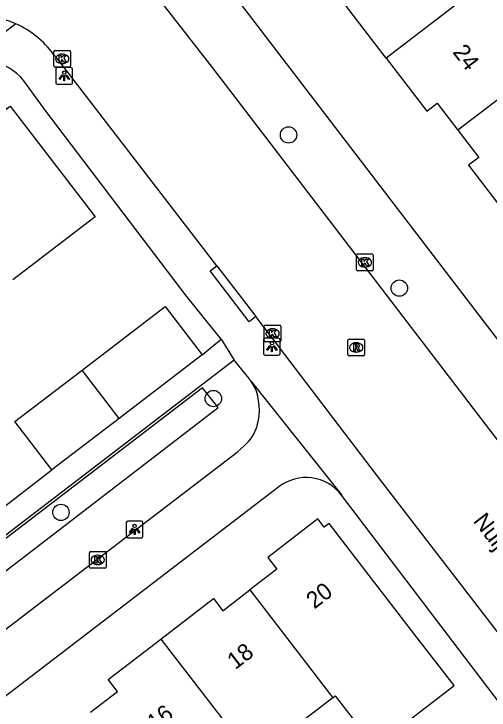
# Model space of a CAD drawing. Extents: x 159353 to 160616, y 385893 to 387321.
# Drawn here: x 160040.07 to 160068.43, y 386863.84 to 386905.4 of the extents above; entities that cross this region are included whole.
import ezdxf

# ---------------------------------------------------------------- set-up
doc = ezdxf.new("R2010")
doc.units = 0
for name, color, linetype in [('IMGEO_Boom', 7, 'Continuous'), ('IMGEO_Haag', 7, 'Continuous'), ('IMGEO_Kolk', 7, 'Continuous'), ('IMGEO_Lichtpunt', 7, 'Continuous'), ('IMGEO_Muur', 7, 'Continuous'), ('IMGEO_Openbare_ruimte_label', 7, 'Continuous'), ('IMGEO_Pand', 7, 'Continuous'), ('IMGEO_Pand_nummerreeks', 7, 'Continuous'), ('IMGEO_Rijbaan_lokaal_open', 7, 'Continuous'), ('IMGEO_Rioolput', 7, 'Continuous'), ('IMGEO_Voetpad_open', 7, 'Continuous')]:
    doc.layers.add(name, color=color, linetype=linetype)

msp = doc.modelspace()

# ---------------------------------------------------------------- linework, layer by layer
at = {"layer": 'IMGEO_Boom'}
for centre in [(160056.462, 386898.179), (160063.076, 386889.031), (160051.974, 386882.439), (160042.876, 386875.641)]:
    msp.add_circle(centre, 0.489, dxfattribs=at)
at = {"layer": 'IMGEO_Haag'}
msp.add_lwpolyline([(160002.469, 386843.604), (160052.254, 386881.905), (160051.32, 386883.071), (160001.488, 386844.9)], dxfattribs=at)
at = {"layer": 'IMGEO_Kolk'}
for p, q in [((160042.448, 386902.298), (160042.448, 386903.15)), ((160042.523, 386903.224), (160043.375, 386903.224)), ((160042.936, 386903.004), (160042.961, 386903.004)), ((160043.449, 386903.15), (160043.449, 386902.298)), ((160043.375, 386902.224), (160042.523, 386902.224)), ((160042.959, 386902.444), (160042.934, 386902.444)), ((160060.522, 386890.144), (160060.522, 386890.996)), ((160060.597, 386891.07), (160061.449, 386891.07)), ((160061.01, 386890.85), (160061.035, 386890.85)), ((160061.523, 386890.996), (160061.523, 386890.144)), ((160061.449, 386890.07), (160060.597, 386890.07)), ((160061.033, 386890.29), (160061.008, 386890.29)), ((160055.006, 386885.899), (160055.006, 386886.751)), ((160055.081, 386886.825), (160055.933, 386886.825)), ((160056.007, 386886.751), (160056.007, 386885.899)), ((160055.494, 386886.605), (160055.519, 386886.605)), ((160055.517, 386886.045), (160055.492, 386886.045)), ((160055.933, 386885.825), (160055.081, 386885.825)), ((160044.575, 386872.378), (160044.575, 386873.23)), ((160044.65, 386873.304), (160045.502, 386873.304)), ((160045.063, 386873.084), (160045.088, 386873.084)), ((160045.576, 386873.23), (160045.576, 386872.378)), ((160045.502, 386872.304), (160044.65, 386872.304)), ((160045.086, 386872.524), (160045.061, 386872.524))]:
    msp.add_line(p, q, dxfattribs=at)
for points in [[(160042.448, 386902.298), (160042.448, 386903.15)], [(160042.523, 386903.224), (160043.375, 386903.224)], [(160042.769, 386902.924), (160042.892, 386902.924), (160042.892, 386902.773), (160043.022, 386902.924), (160043.186, 386902.924), (160043.04, 386902.773), (160043.193, 386902.524), (160043.041, 386902.524), (160042.956, 386902.688), (160042.892, 386902.621), (160042.892, 386902.524), (160042.769, 386902.524), (160042.769, 386902.924)], [(160043.449, 386903.15), (160043.449, 386902.298)], [(160043.375, 386902.224), (160042.523, 386902.224)], [(160060.522, 386890.144), (160060.522, 386890.996)], [(160060.597, 386891.07), (160061.449, 386891.07)], [(160061.523, 386890.996), (160061.523, 386890.144)], [(160060.843, 386890.77), (160060.966, 386890.77), (160060.966, 386890.619), (160061.096, 386890.77), (160061.26, 386890.77), (160061.114, 386890.619), (160061.267, 386890.37), (160061.115, 386890.37), (160061.03, 386890.534), (160060.966, 386890.467), (160060.966, 386890.37), (160060.843, 386890.37), (160060.843, 386890.77)], [(160061.449, 386890.07), (160060.597, 386890.07)], [(160055.006, 386885.899), (160055.006, 386886.751)], [(160055.081, 386886.825), (160055.933, 386886.825)], [(160056.007, 386886.751), (160056.007, 386885.899)], [(160055.327, 386886.525), (160055.45, 386886.525), (160055.45, 386886.374), (160055.58, 386886.525), (160055.744, 386886.525), (160055.598, 386886.374), (160055.751, 386886.125), (160055.599, 386886.125), (160055.514, 386886.289), (160055.45, 386886.222), (160055.45, 386886.125), (160055.327, 386886.125), (160055.327, 386886.525)], [(160055.933, 386885.825), (160055.081, 386885.825)], [(160044.575, 386872.378), (160044.575, 386873.23)], [(160044.65, 386873.304), (160045.502, 386873.304)], [(160044.896, 386873.004), (160045.019, 386873.004), (160045.019, 386872.853), (160045.149, 386873.004), (160045.313, 386873.004), (160045.167, 386872.853), (160045.32, 386872.604), (160045.168, 386872.604), (160045.083, 386872.768), (160045.019, 386872.701), (160045.019, 386872.604), (160044.896, 386872.604), (160044.896, 386873.004)], [(160045.576, 386873.23), (160045.576, 386872.378)], [(160045.502, 386872.304), (160044.65, 386872.304)]]:
    msp.add_lwpolyline(points, dxfattribs=at)
for centre, start, end in [((160042.525, 386903.148), 91.552, 178.448), ((160042.525, 386903.148), 91.552, 178.448), ((160043.373, 386903.148), 1.552, 88.448), ((160043.373, 386903.148), 1.552, 88.448), ((160042.525, 386902.3), 181.552, 268.448), ((160042.525, 386902.3), 181.552, 268.448), ((160043.373, 386902.3), 271.552, 358.448), ((160043.373, 386902.3), 271.552, 358.448), ((160060.599, 386890.994), 91.552, 178.448), ((160060.599, 386890.994), 91.552, 178.448), ((160061.447, 386890.994), 1.552, 88.448), ((160061.447, 386890.994), 1.552, 88.448), ((160060.599, 386890.146), 181.552, 268.448), ((160060.599, 386890.146), 181.552, 268.448), ((160061.447, 386890.146), 271.552, 358.448), ((160061.447, 386890.146), 271.552, 358.448), ((160055.083, 386886.749), 91.552, 178.448), ((160055.083, 386886.749), 91.552, 178.448), ((160055.931, 386886.749), 1.552, 88.448), ((160055.931, 386886.749), 1.552, 88.448), ((160055.083, 386885.901), 181.552, 268.448), ((160055.083, 386885.901), 181.552, 268.448), ((160055.931, 386885.901), 271.552, 358.448), ((160055.931, 386885.901), 271.552, 358.448), ((160044.652, 386873.228), 91.552, 178.448), ((160044.652, 386873.228), 91.552, 178.448), ((160045.5, 386873.228), 1.552, 88.448), ((160045.5, 386873.228), 1.552, 88.448), ((160044.652, 386872.38), 181.552, 268.448), ((160044.652, 386872.38), 181.552, 268.448), ((160045.5, 386872.38), 271.552, 358.448), ((160045.5, 386872.38), 271.552, 358.448)]:
    msp.add_arc(centre, 0.0765, start, end, dxfattribs=at)
for centre, major_axis, ratio, start_param, end_param in [((160042.935, 386902.724), (-0.387, 0.002), 0.722429, 4.712389, 7.853982), ((160042.96, 386902.724), (-0.39, 0.002), 0.717154, 1.570796, 4.712389), ((160061.009, 386890.57), (-0.387, 0.002), 0.722429, 4.712389, 7.853982), ((160061.034, 386890.57), (-0.39, 0.002), 0.717154, 1.570796, 4.712389), ((160055.493, 386886.325), (-0.387, 0.002), 0.722429, 4.712389, 7.853982), ((160055.518, 386886.325), (-0.39, 0.002), 0.717154, 1.570796, 4.712389), ((160045.062, 386872.804), (-0.387, 0.002), 0.722429, 4.712389, 7.853982), ((160045.087, 386872.804), (-0.39, 0.002), 0.717154, 1.570796, 4.712389)]:
    msp.add_ellipse(centre, major_axis=major_axis, ratio=ratio, start_param=start_param, end_param=end_param, dxfattribs=at)
at = {"layer": 'IMGEO_Lichtpunt'}
for p, q in [((160042.573, 386902.106), (160042.573, 386901.299)), ((160042.573, 386902.106), (160042.573, 386901.299)), ((160043.475, 386902.201), (160042.667, 386902.201)), ((160043.475, 386902.201), (160042.667, 386902.201)), ((160043.569, 386901.299), (160043.569, 386902.106)), ((160043.569, 386901.299), (160043.569, 386902.106)), ((160042.667, 386901.205), (160043.475, 386901.205)), ((160042.667, 386901.205), (160043.475, 386901.205)), ((160054.97, 386885.939), (160054.97, 386885.132)), ((160054.97, 386885.939), (160054.97, 386885.132)), ((160055.872, 386886.034), (160055.064, 386886.034)), ((160055.872, 386886.034), (160055.064, 386886.034)), ((160055.966, 386885.132), (160055.966, 386885.939)), ((160055.966, 386885.132), (160055.966, 386885.939)), ((160055.064, 386885.038), (160055.872, 386885.038)), ((160055.064, 386885.038), (160055.872, 386885.038)), ((160047.679, 386875.125), (160046.871, 386875.125)), ((160047.679, 386875.125), (160046.871, 386875.125)), ((160046.777, 386875.03), (160046.777, 386874.223)), ((160046.777, 386875.03), (160046.777, 386874.223)), ((160047.773, 386874.223), (160047.773, 386875.03)), ((160047.773, 386874.223), (160047.773, 386875.03)), ((160046.871, 386874.129), (160047.679, 386874.129)), ((160046.871, 386874.129), (160047.679, 386874.129))]:
    msp.add_line(p, q, dxfattribs=at)
for points in [[(160042.947, 386901.77), (160042.986, 386901.742), (160042.798, 386901.48), (160042.76, 386901.507), (160042.947, 386901.77)], [(160043.049, 386901.722), (160043.096, 386901.722), (160043.096, 386901.4), (160043.049, 386901.4), (160043.049, 386901.722)], [(160043.159, 386901.742), (160043.197, 386901.769), (160043.384, 386901.507), (160043.345, 386901.479), (160043.159, 386901.742)], [(160055.344, 386885.603), (160055.383, 386885.575), (160055.195, 386885.313), (160055.157, 386885.34), (160055.344, 386885.603)], [(160055.446, 386885.555), (160055.493, 386885.555), (160055.493, 386885.233), (160055.446, 386885.233), (160055.446, 386885.555)], [(160055.556, 386885.575), (160055.594, 386885.602), (160055.781, 386885.34), (160055.742, 386885.312), (160055.556, 386885.575)], [(160047.151, 386874.694), (160047.19, 386874.666), (160047.002, 386874.404), (160046.964, 386874.431), (160047.151, 386874.694)], [(160047.253, 386874.646), (160047.3, 386874.646), (160047.3, 386874.324), (160047.253, 386874.324), (160047.253, 386874.646)], [(160047.363, 386874.666), (160047.401, 386874.693), (160047.588, 386874.431), (160047.549, 386874.403), (160047.363, 386874.666)]]:
    msp.add_lwpolyline(points, dxfattribs=at)
for centre in [(160043.072, 386901.904), (160055.469, 386885.737), (160047.276, 386874.828)]:
    msp.add_circle(centre, 0.0994, dxfattribs=at)
for centre, start, end in [((160042.667, 386902.106), 90, 180), ((160042.667, 386902.106), 90, 180), ((160043.475, 386902.106), 0, 90), ((160043.475, 386902.106), 0, 90), ((160042.667, 386901.299), 180, 270), ((160042.667, 386901.299), 180, 270), ((160043.475, 386901.299), 270, 0), ((160043.475, 386901.299), 270, 360), ((160055.064, 386885.939), 90, 180), ((160055.064, 386885.939), 90, 180), ((160055.872, 386885.939), 0, 90), ((160055.872, 386885.939), 0, 90), ((160055.064, 386885.132), 180, 270), ((160055.064, 386885.132), 180, 270), ((160055.872, 386885.132), 270, 0), ((160055.872, 386885.132), 270, 360), ((160046.871, 386875.03), 90, 180), ((160046.871, 386875.03), 90, 180), ((160047.679, 386875.03), 0, 90), ((160047.679, 386875.03), 0, 90), ((160046.871, 386874.223), 180, 270), ((160046.871, 386874.223), 180, 270), ((160047.679, 386874.223), 270, 0), ((160047.679, 386874.223), 270, 360)]:
    msp.add_arc(centre, 0.0946, start, end, dxfattribs=at)
at = {"layer": 'IMGEO_Muur'}
for points in [[(160050.372, 386888.557), (160041.998, 386899.579)], [(160038.717, 386875.394), (160042.34, 386878.185)]]:
    msp.add_lwpolyline(points, dxfattribs=at)
at = {"layer": 'IMGEO_Pand'}
for points in [[(160062.293, 386902.765), (160059.87, 386905.933), (160060.504, 386906.418), (160059.276, 386908.023)], [(160069.402, 386908.211), (160062.293, 386902.765)], [(160073.068, 386903.426), (160066.578, 386898.455)], [(160062.293, 386902.765), (160064.717, 386899.595), (160065.341, 386900.073), (160066.578, 386898.455)], [(160035.078, 386895.941), (160036.711, 386897.194), (160036.163, 386897.907), (160039.2, 386900.238), (160039.604, 386899.712), (160039.839, 386899.892), (160044.91, 386893.286), (160040.006, 386889.521)], [(160066.578, 386898.455), (160067.816, 386896.837), (160067.204, 386896.369), (160069.608, 386893.225)], [(160044.138, 386884.139), (160049.105, 386887.938), (160051.314, 386885.05)], [(160051.314, 386885.05), (160046.352, 386881.254)], [(160042.34, 386878.185), (160040.131, 386881.074), (160044.138, 386884.139)], [(160046.352, 386881.254), (160044.138, 386884.139)], [(160046.352, 386881.254), (160042.34, 386878.185)], [(160059.1, 386864.571), (160059.245, 386864.682), (160061.586, 386861.638), (160066.342, 386865.295), (160064.002, 386868.339), (160058.892, 386874.986), (160058.596, 386874.758), (160058.221, 386875.246), (160055.224, 386872.942), (160055.761, 386872.244), (160054.152, 386871.007)], [(160048.848, 386868.079), (160051.991, 386870.495), (160052.546, 386869.772), (160054.152, 386871.007)], [(160054.152, 386871.007), (160059.1, 386864.571)], [(160044.646, 386863.717), (160046.25, 386864.95), (160045.703, 386865.662), (160048.848, 386868.079)], [(160048.848, 386868.079), (160054.351, 386860.921)], [(160059.1, 386864.571), (160054.351, 386860.921)]]:
    msp.add_lwpolyline(points, dxfattribs=at)
at = {"layer": 'IMGEO_Rijbaan_lokaal_open'}
for points in [[(160048.172, 386907.012), (160051.9, 386902.206), (160082.548, 386862.162), (160092.233, 386849.711), (160100.199, 386839.288)], [(160052.172, 386890.359), (160042.666, 386902.719), (160042.42, 386903.008)], [(160052.172, 386890.359), (160054.502, 386887.329)], [(160094.798, 386834.99), (160094.355, 386835.569), (160094.246, 386835.709), (160087.641, 386844.155), (160070.398, 386866.622), (160061.716, 386877.887), (160055.914, 386885.493), (160054.502, 386887.329)]]:
    msp.add_lwpolyline(points, dxfattribs=at)
for centre, radius, start, end in [((160037.866, 386899.652), 5.656, 65.7668, 126.3972), ((160037.868, 386899.653), 5.655, 36.3924, 65.7764)]:
    msp.add_arc(centre, radius, start, end, dxfattribs=at)
at = {"layer": 'IMGEO_Rioolput'}
for p, q in [((160060, 386885.064), (160060, 386885.916)), ((160060.075, 386885.99), (160060.927, 386885.99)), ((160061.001, 386885.916), (160061.001, 386885.064)), ((160060.488, 386885.77), (160060.513, 386885.77)), ((160060.511, 386885.21), (160060.486, 386885.21)), ((160060.927, 386884.99), (160060.075, 386884.99))]:
    msp.add_line(p, q, dxfattribs=at)
for points in [[(160060, 386885.064), (160060, 386885.916)], [(160060.075, 386885.99), (160060.927, 386885.99)], [(160061.001, 386885.916), (160061.001, 386885.064)], [(160060.589, 386885.688), (160060.337, 386885.69), (160060.337, 386885.29)], [(160060.337, 386885.29), (160060.461, 386885.29), (160060.461, 386885.452), (160060.472, 386885.452)], [(160060.515, 386885.609), (160060.461, 386885.609), (160060.461, 386885.528)], [(160060.461, 386885.528), (160060.513, 386885.528)], [(160060.519, 386885.423), (160060.59, 386885.29), (160060.73, 386885.29), (160060.665, 386885.416)], [(160060.927, 386884.99), (160060.075, 386884.99)]]:
    msp.add_lwpolyline(points, dxfattribs=at)
for centre, radius, start, end in [((160060.077, 386885.914), 0.0765, 91.552, 178.448), ((160060.077, 386885.914), 0.0765, 91.552, 178.448), ((160060.925, 386885.914), 0.0765, 1.552, 88.448), ((160060.925, 386885.914), 0.0765, 1.552, 88.448), ((160060.471, 386885.399), 0.0533, 26.0293, 88.6989), ((160060.497, 386885.717), 0.19, 274.7715, 282.9687), ((160060.521, 386885.513), 0.0964, 77.0061, 93.1865), ((160060.535, 386885.57), 0.0378, 276.6634, 79.6772), ((160060.588, 386885.578), 0.109, 350.3612, 89.416), ((160060.586, 386885.578), 0.112, 277.5842, 350.9817), ((160060.57, 386885.363), 0.108, 29.5134, 73.7905), ((160060.077, 386885.066), 0.0765, 181.552, 268.448), ((160060.077, 386885.066), 0.0765, 181.552, 268.448), ((160060.925, 386885.066), 0.0765, 271.552, 358.448), ((160060.925, 386885.066), 0.0765, 271.552, 358.448)]:
    msp.add_arc(centre, radius, start, end, dxfattribs=at)
for centre, major_axis, ratio, start_param, end_param in [((160060.487, 386885.49), (-0.387, 0.002), 0.722429, 4.712389, 7.853982), ((160060.512, 386885.49), (-0.39, 0.002), 0.717154, 1.570796, 4.712389)]:
    msp.add_ellipse(centre, major_axis=major_axis, ratio=ratio, start_param=start_param, end_param=end_param, dxfattribs=at)
at = {"layer": 'IMGEO_Voetpad_open'}
for points in [[(160103.386, 386840.991), (160051.664, 386908.582)], [(160040.188, 386904.81), (160036.485, 386901.985), (160036.484, 386901.979)], [(160052.45, 386885.989), (160050.372, 386888.557), (160041.998, 386899.579), (160040.654, 386901.414)], [(160054.502, 386887.329), (160054.108, 386887.022), (160051.784, 386890.057), (160052.172, 386890.359)], [(160051.314, 386885.05), (160052.45, 386885.989)], [(160052.45, 386885.989), (160053.221, 386884.732)], [(160053.221, 386884.732), (160001.402, 386845.013)], [(160054.248, 386883.438), (160054.103, 386883.637), (160053.322, 386884.606), (160053.221, 386884.732)], [(160054.436, 386883.144), (160054.248, 386883.438)], [(160054.248, 386883.438), (160059.623, 386876.684), (160059.626, 386876.669)], [(160005.836, 386842.857), (160011.729, 386847.375), (160053.388, 386879.245), (160053.617, 386879.441), (160053.839, 386879.641)], [(160038.717, 386875.394), (160042.34, 386878.185)], [(160055.887, 386877.174), (160007.788, 386840.317)], [(160071.533, 386861.02), (160059.626, 386876.669)]]:
    msp.add_lwpolyline(points, dxfattribs=at)
for centre, radius, start, end in [((160038.285, 386899.601), 2.983, 37.4285, 127.1393), ((160051.249, 386881.765), 3.472, 344.792, 23.4006), ((160052.244, 386881.487), 2.44, 310.833, 344.9612), ((160057.505, 386875.056), 2.665, 37.2507, 127.3653)]:
    msp.add_arc(centre, radius, start, end, dxfattribs=at)

# ---------------------------------------------------------------- texts
at = {"layer": 'IMGEO_Openbare_ruimte_label'}
msp.add_text('Nuijenslaan', height=1, rotation=307.4428, dxfattribs=at).set_placement((160067.446, 386875.121))
at = {"layer": 'IMGEO_Pand_nummerreeks'}
for s, rotation, p in [('24', 307.4708, (160066.222, 386903.115)), ('20', 37.4772, (160058.002, 386869.835)), ('18', 37.478, (160053.284, 386866.219)), ('16', 37.478, (160048.492, 386862.545))]:
    msp.add_text(s, height=1, rotation=rotation, dxfattribs=at).set_placement(p)

doc.saveas('drawing.dxf')
